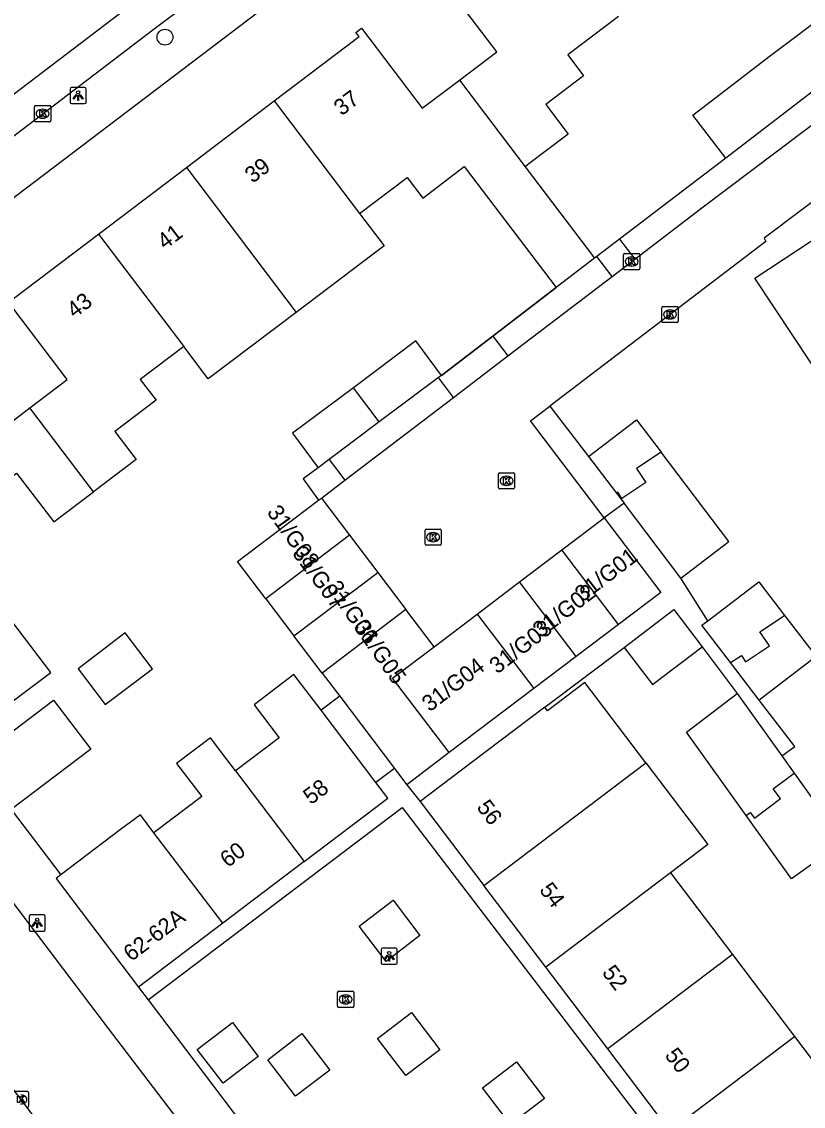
# Model space of a CAD drawing. Extents: x 160037 to 160839, y 385326 to 386441.
# Drawn here: x 160357.7 to 160406, y 385893.4 to 385960.4 of the extents above; entities that cross this region are included whole.
import ezdxf

# ---------------------------------------------------------------- set-up
doc = ezdxf.new("R2010")
doc.units = 0
for name, color, linetype in [('IMGEO_Boom', 7, 'Continuous'), ('IMGEO_Groenvoorziening', 7, 'Continuous'), ('IMGEO_Kolk', 7, 'Continuous'), ('IMGEO_Lichtpunt', 7, 'Continuous'), ('IMGEO_Muur', 7, 'Continuous'), ('IMGEO_Pand', 7, 'Continuous'), ('IMGEO_Pand_nummerreeks', 7, 'Continuous'), ('IMGEO_Rijbaan_lokaal_open', 7, 'Continuous'), ('IMGEO_Voetpad_open', 7, 'Continuous')]:
    doc.layers.add(name, color=color, linetype=linetype)

msp = doc.modelspace()

# ---------------------------------------------------------------- linework, layer by layer
at = {"layer": 'IMGEO_Boom'}
msp.add_circle((160366.552, 385959.468), 0.489, dxfattribs=at)
at = {"layer": 'IMGEO_Groenvoorziening'}
for points in [[(160401.214, 385951.993), (160394.644, 385946.98)], [(160393.241, 385945.909), (160393.1, 385945.802)], [(160390.717, 385943.996), (160386.808, 385940.989)]]:
    msp.add_lwpolyline(points, dxfattribs=at)
at = {"layer": 'IMGEO_Kolk'}
for p, q in [((160358.492, 385954.308), (160358.492, 385955.16)), ((160358.567, 385955.234), (160359.419, 385955.234)), ((160359.493, 385955.16), (160359.493, 385954.308)), ((160359.003, 385954.454), (160358.978, 385954.454)), ((160358.98, 385955.014), (160359.005, 385955.014)), ((160359.419, 385954.234), (160358.567, 385954.234)), ((160394.894, 385945.165), (160394.894, 385946.017)), ((160394.969, 385946.091), (160395.821, 385946.091)), ((160395.382, 385945.871), (160395.407, 385945.871)), ((160395.895, 385946.017), (160395.895, 385945.165)), ((160395.821, 385945.091), (160394.969, 385945.091)), ((160395.405, 385945.311), (160395.38, 385945.311)), ((160397.262, 385941.898), (160397.262, 385942.75)), ((160397.337, 385942.824), (160398.189, 385942.824)), ((160397.75, 385942.604), (160397.775, 385942.604)), ((160398.263, 385942.75), (160398.263, 385941.898)), ((160398.189, 385941.824), (160397.337, 385941.824)), ((160397.773, 385942.044), (160397.748, 385942.044)), ((160387.159, 385931.611), (160387.159, 385932.463)), ((160387.234, 385932.537), (160388.086, 385932.537)), ((160387.647, 385932.317), (160387.672, 385932.317)), ((160388.16, 385932.463), (160388.16, 385931.611)), ((160387.67, 385931.757), (160387.645, 385931.757)), ((160388.086, 385931.537), (160387.234, 385931.537)), ((160382.623, 385928.127), (160382.623, 385928.979)), ((160382.698, 385929.053), (160383.55, 385929.053)), ((160383.624, 385928.979), (160383.624, 385928.127)), ((160383.134, 385928.273), (160383.109, 385928.273)), ((160383.111, 385928.833), (160383.136, 385928.833)), ((160383.55, 385928.053), (160382.698, 385928.053)), ((160377.217, 385899.549), (160377.217, 385900.401)), ((160377.292, 385900.475), (160378.144, 385900.475)), ((160377.705, 385900.255), (160377.73, 385900.255)), ((160378.218, 385900.401), (160378.218, 385899.549)), ((160378.144, 385899.475), (160377.292, 385899.475)), ((160377.728, 385899.695), (160377.703, 385899.695)), ((160357.201, 385894.291), (160358.053, 385894.291)), ((160358.127, 385894.217), (160358.127, 385893.365))]:
    msp.add_line(p, q, dxfattribs=at)
for points in [[(160358.492, 385954.308), (160358.492, 385955.16)], [(160358.567, 385955.234), (160359.419, 385955.234)], [(160359.493, 385955.16), (160359.493, 385954.308)], [(160358.813, 385954.934), (160358.936, 385954.934), (160358.936, 385954.783), (160359.066, 385954.934), (160359.23, 385954.934), (160359.084, 385954.783), (160359.237, 385954.534), (160359.085, 385954.534), (160359, 385954.698), (160358.936, 385954.631), (160358.936, 385954.534), (160358.813, 385954.534), (160358.813, 385954.934)], [(160359.419, 385954.234), (160358.567, 385954.234)], [(160394.894, 385945.165), (160394.894, 385946.017)], [(160394.969, 385946.091), (160395.821, 385946.091)], [(160395.215, 385945.791), (160395.338, 385945.791), (160395.338, 385945.64), (160395.468, 385945.791), (160395.632, 385945.791), (160395.486, 385945.64), (160395.639, 385945.391), (160395.487, 385945.391), (160395.402, 385945.555), (160395.338, 385945.488), (160395.338, 385945.391), (160395.215, 385945.391), (160395.215, 385945.791)], [(160395.895, 385946.017), (160395.895, 385945.165)], [(160395.821, 385945.091), (160394.969, 385945.091)], [(160397.262, 385941.898), (160397.262, 385942.75)], [(160397.337, 385942.824), (160398.189, 385942.824)], [(160397.583, 385942.524), (160397.706, 385942.524), (160397.706, 385942.373), (160397.836, 385942.524), (160398, 385942.524), (160397.854, 385942.373), (160398.007, 385942.124), (160397.855, 385942.124), (160397.77, 385942.288), (160397.706, 385942.221), (160397.706, 385942.124), (160397.583, 385942.124), (160397.583, 385942.524)], [(160398.263, 385942.75), (160398.263, 385941.898)], [(160398.189, 385941.824), (160397.337, 385941.824)], [(160387.159, 385931.611), (160387.159, 385932.463)], [(160387.234, 385932.537), (160388.086, 385932.537)], [(160388.16, 385932.463), (160388.16, 385931.611)], [(160387.48, 385932.237), (160387.603, 385932.237), (160387.603, 385932.086), (160387.733, 385932.237), (160387.897, 385932.237), (160387.751, 385932.086), (160387.904, 385931.837), (160387.752, 385931.837), (160387.667, 385932.001), (160387.603, 385931.934), (160387.603, 385931.837), (160387.48, 385931.837), (160387.48, 385932.237)], [(160388.086, 385931.537), (160387.234, 385931.537)], [(160382.623, 385928.127), (160382.623, 385928.979)], [(160382.698, 385929.053), (160383.55, 385929.053)], [(160383.624, 385928.979), (160383.624, 385928.127)], [(160382.944, 385928.753), (160383.067, 385928.753), (160383.067, 385928.602), (160383.197, 385928.753), (160383.361, 385928.753), (160383.215, 385928.602), (160383.368, 385928.353), (160383.216, 385928.353), (160383.131, 385928.517), (160383.067, 385928.45), (160383.067, 385928.353), (160382.944, 385928.353), (160382.944, 385928.753)], [(160383.55, 385928.053), (160382.698, 385928.053)], [(160377.217, 385899.549), (160377.217, 385900.401)], [(160377.292, 385900.475), (160378.144, 385900.475)], [(160377.538, 385900.175), (160377.661, 385900.175), (160377.661, 385900.024), (160377.791, 385900.175), (160377.955, 385900.175), (160377.809, 385900.024), (160377.962, 385899.775), (160377.81, 385899.775), (160377.725, 385899.939), (160377.661, 385899.872), (160377.661, 385899.775), (160377.538, 385899.775), (160377.538, 385900.175)], [(160378.218, 385900.401), (160378.218, 385899.549)], [(160378.144, 385899.475), (160377.292, 385899.475)], [(160357.201, 385894.291), (160358.053, 385894.291)], [(160358.127, 385894.217), (160358.127, 385893.365)], [(160357.447, 385893.991), (160357.57, 385893.991), (160357.57, 385893.84), (160357.7, 385893.991), (160357.864, 385893.991), (160357.718, 385893.84), (160357.871, 385893.591), (160357.719, 385893.591), (160357.634, 385893.755), (160357.57, 385893.688), (160357.57, 385893.591), (160357.447, 385893.591), (160357.447, 385893.991)]]:
    msp.add_lwpolyline(points, dxfattribs=at)
for centre, start, end in [((160358.569, 385955.158), 91.55205, 178.44795), ((160358.569, 385955.158), 91.55205, 178.44795), ((160359.417, 385955.158), 1.55205, 88.44795), ((160359.417, 385955.158), 1.55205, 88.44795), ((160358.569, 385954.31), 181.55205, 268.44795), ((160358.569, 385954.31), 181.55205, 268.44795), ((160359.417, 385954.31), 271.55205, 358.44795), ((160359.417, 385954.31), 271.55205, 358.44795), ((160394.971, 385946.015), 91.55205, 178.44795), ((160394.971, 385946.015), 91.55205, 178.44795), ((160395.819, 385946.015), 1.55205, 88.44795), ((160395.819, 385946.015), 1.55205, 88.44795), ((160394.971, 385945.167), 181.55205, 268.44795), ((160394.971, 385945.167), 181.55205, 268.44795), ((160395.819, 385945.167), 271.55205, 358.44795), ((160395.819, 385945.167), 271.55205, 358.44795), ((160397.339, 385942.748), 91.55205, 178.44795), ((160397.339, 385942.748), 91.55205, 178.44795), ((160398.187, 385942.748), 1.55205, 88.44795), ((160398.187, 385942.748), 1.55205, 88.44795), ((160397.339, 385941.9), 181.55205, 268.44795), ((160397.339, 385941.9), 181.55205, 268.44795), ((160398.187, 385941.9), 271.55205, 358.44795), ((160398.187, 385941.9), 271.55205, 358.44795), ((160387.236, 385932.461), 91.55205, 178.44795), ((160387.236, 385932.461), 91.55205, 178.44795), ((160388.084, 385932.461), 1.55205, 88.44795), ((160388.084, 385932.461), 1.55205, 88.44795), ((160387.236, 385931.613), 181.55205, 268.44795), ((160387.236, 385931.613), 181.55205, 268.44795), ((160388.084, 385931.613), 271.55205, 358.44795), ((160388.084, 385931.613), 271.55205, 358.44795), ((160382.7, 385928.977), 91.55205, 178.44795), ((160382.7, 385928.977), 91.55205, 178.44795), ((160383.548, 385928.977), 1.55205, 88.44795), ((160383.548, 385928.977), 1.55205, 88.44795), ((160382.7, 385928.129), 181.55205, 268.44795), ((160382.7, 385928.129), 181.55205, 268.44795), ((160383.548, 385928.129), 271.55205, 358.44795), ((160383.548, 385928.129), 271.55205, 358.44795), ((160377.294, 385900.399), 91.55205, 178.44795), ((160377.294, 385900.399), 91.55205, 178.44795), ((160378.142, 385900.399), 1.55205, 88.44795), ((160378.142, 385900.399), 1.55205, 88.44795), ((160377.294, 385899.551), 181.55205, 268.44795), ((160377.294, 385899.551), 181.55205, 268.44795), ((160378.142, 385899.551), 271.55205, 358.44795), ((160378.142, 385899.551), 271.55205, 358.44795), ((160358.051, 385894.215), 1.55205, 88.44795), ((160358.051, 385894.215), 1.55205, 88.44795), ((160358.051, 385893.367), 271.55205, 358.44795), ((160358.051, 385893.367), 271.55205, 358.44795)]:
    msp.add_arc(centre, 0.0765, start, end, dxfattribs=at)
for centre, major_axis, ratio, start_param, end_param in [((160358.979, 385954.734), (-0.387, 0.002), 0.722429, 4.712389, 7.853982), ((160359.004, 385954.734), (-0.39, 0.002), 0.717154, 1.570796, 4.712389), ((160395.381, 385945.591), (-0.387, 0.002), 0.722429, 4.712389, 7.853982), ((160395.406, 385945.591), (-0.39, 0.002), 0.717154, 1.570796, 4.712389), ((160397.749, 385942.324), (-0.387, 0.002), 0.722429, 4.712389, 7.853982), ((160397.774, 385942.324), (-0.39, 0.002), 0.717154, 1.570796, 4.712389), ((160387.646, 385932.037), (-0.387, 0.002), 0.722429, 4.712389, 7.853982), ((160387.671, 385932.037), (-0.39, 0.002), 0.717154, 1.570796, 4.712389), ((160383.11, 385928.553), (-0.387, 0.002), 0.722429, 4.712389, 7.853982), ((160383.135, 385928.553), (-0.39, 0.002), 0.717154, 1.570796, 4.712389), ((160377.704, 385899.975), (-0.387, 0.002), 0.722429, 4.712389, 7.853982), ((160377.729, 385899.975), (-0.39, 0.002), 0.717154, 1.570796, 4.712389), ((160357.638, 385893.791), (-0.39, 0.002), 0.717154, 1.570796, 4.712389)]:
    msp.add_ellipse(centre, major_axis=major_axis, ratio=ratio, start_param=start_param, end_param=end_param, dxfattribs=at)
at = {"layer": 'IMGEO_Lichtpunt'}
for p, q in [((160360.687, 385956.259), (160360.687, 385955.452)), ((160360.687, 385956.259), (160360.687, 385955.452)), ((160361.589, 385956.354), (160360.781, 385956.354)), ((160361.589, 385956.354), (160360.781, 385956.354)), ((160361.683, 385955.452), (160361.683, 385956.259)), ((160361.683, 385955.452), (160361.683, 385956.259)), ((160360.781, 385955.358), (160361.589, 385955.358)), ((160360.781, 385955.358), (160361.589, 385955.358)), ((160358.159, 385905.101), (160358.159, 385904.294)), ((160358.159, 385905.101), (160358.159, 385904.294)), ((160359.061, 385905.196), (160358.253, 385905.196)), ((160359.061, 385905.196), (160358.253, 385905.196)), ((160359.155, 385904.294), (160359.155, 385905.101)), ((160359.155, 385904.294), (160359.155, 385905.101)), ((160358.253, 385904.2), (160359.061, 385904.2)), ((160358.253, 385904.2), (160359.061, 385904.2)), ((160379.912, 385903.047), (160379.912, 385902.24)), ((160379.912, 385903.047), (160379.912, 385902.24)), ((160380.814, 385903.142), (160380.006, 385903.142)), ((160380.814, 385903.142), (160380.006, 385903.142)), ((160380.908, 385902.24), (160380.908, 385903.047)), ((160380.908, 385902.24), (160380.908, 385903.047)), ((160380.006, 385902.146), (160380.814, 385902.146)), ((160380.006, 385902.146), (160380.814, 385902.146))]:
    msp.add_line(p, q, dxfattribs=at)
for points in [[(160361.061, 385955.923), (160361.1, 385955.895), (160360.912, 385955.633), (160360.874, 385955.66), (160361.061, 385955.923)], [(160361.163, 385955.875), (160361.21, 385955.875), (160361.21, 385955.553), (160361.163, 385955.553), (160361.163, 385955.875)], [(160361.273, 385955.895), (160361.311, 385955.922), (160361.498, 385955.66), (160361.459, 385955.632), (160361.273, 385955.895)], [(160358.533, 385904.765), (160358.572, 385904.737), (160358.384, 385904.475), (160358.346, 385904.502), (160358.533, 385904.765)], [(160358.745, 385904.737), (160358.783, 385904.764), (160358.97, 385904.502), (160358.931, 385904.474), (160358.745, 385904.737)], [(160358.635, 385904.717), (160358.682, 385904.717), (160358.682, 385904.395), (160358.635, 385904.395), (160358.635, 385904.717)], [(160380.286, 385902.711), (160380.325, 385902.683), (160380.137, 385902.421), (160380.099, 385902.448), (160380.286, 385902.711)], [(160380.388, 385902.663), (160380.435, 385902.663), (160380.435, 385902.341), (160380.388, 385902.341), (160380.388, 385902.663)], [(160380.498, 385902.683), (160380.536, 385902.71), (160380.723, 385902.448), (160380.684, 385902.42), (160380.498, 385902.683)]]:
    msp.add_lwpolyline(points, dxfattribs=at)
for centre in [(160361.186, 385956.057), (160358.658, 385904.899), (160380.411, 385902.845)]:
    msp.add_circle(centre, 0.0994, dxfattribs=at)
for centre, start, end in [((160360.781, 385956.259), 90, 180), ((160360.781, 385956.259), 90, 180), ((160361.589, 385956.259), 0, 90), ((160361.589, 385956.259), 0, 90), ((160360.781, 385955.452), 180, 270), ((160360.781, 385955.452), 180, 270), ((160361.589, 385955.452), 270, 0), ((160361.589, 385955.452), 270, 360), ((160358.253, 385905.101), 90, 180), ((160358.253, 385905.101), 90, 180), ((160359.061, 385905.101), 0, 90), ((160359.061, 385905.101), 0, 90), ((160358.253, 385904.294), 180, 270), ((160358.253, 385904.294), 180, 270), ((160359.061, 385904.294), 270, 0), ((160359.061, 385904.294), 270, 360), ((160380.006, 385903.047), 90, 180), ((160380.006, 385903.047), 90, 180), ((160380.814, 385903.047), 0, 90), ((160380.814, 385903.047), 0, 90), ((160380.006, 385902.24), 180, 270), ((160380.006, 385902.24), 180, 270), ((160380.814, 385902.24), 270, 0), ((160380.814, 385902.24), 270, 360)]:
    msp.add_arc(centre, 0.0946, start, end, dxfattribs=at)
at = {"layer": 'IMGEO_Muur'}
for points in [[(160383.646, 385938.557), (160390.717, 385943.996)], [(160357.043, 385911.716), (160360.117, 385907.671)]]:
    msp.add_lwpolyline(points, dxfattribs=at)
at = {"layer": 'IMGEO_Pand'}
for points in [[(160384.754, 385956.818), (160387.054, 385958.562), (160383.295, 385963.521), (160383.562, 385963.723), (160383.761, 385963.46), (160389.354, 385967.7)], [(160401.214, 385951.993), (160399.179, 385954.642), (160403.975, 385958.329), (160407.871, 385961.257)], [(160394.587, 385960.745), (160391.449, 385958.367), (160392.426, 385957.079), (160390.079, 385955.3), (160391.467, 385953.47), (160388.953, 385951.565), (160388.814, 385951.459)], [(160373.306, 385955.528), (160378.554, 385959.506), (160378.358, 385959.765), (160378.7, 385960.025), (160382.453, 385955.074), (160384.754, 385956.818)], [(160409.657, 385958.483), (160406.01, 385955.68), (160401.214, 385951.993)], [(160384.754, 385956.818), (160388.814, 385951.459)], [(160367.875, 385951.41), (160373.306, 385955.528)], [(160373.306, 385955.528), (160378.579, 385948.572)], [(160362.442, 385947.292), (160367.875, 385951.41)], [(160367.875, 385951.41), (160374.664, 385942.453)], [(160378.579, 385948.572), (160381.511, 385950.795), (160382.478, 385949.519), (160385.051, 385951.47), (160390.717, 385943.996)], [(160388.814, 385951.459), (160393.1, 385945.802)], [(160406.521, 385939.244), (160403.008, 385944.565), (160409.941, 385949.143), (160413.454, 385943.822)], [(160378.579, 385948.572), (160380.096, 385946.57), (160374.664, 385942.453)], [(160358.206, 385936.557), (160360.511, 385938.305), (160356.698, 385943.335), (160357.002, 385943.565), (160357.193, 385943.313), (160362.442, 385947.292)], [(160362.442, 385947.292), (160367.713, 385940.336)], [(160393.1, 385945.802), (160390.717, 385943.996)], [(160374.664, 385942.453), (160369.231, 385938.335), (160367.713, 385940.336)], [(160367.713, 385940.336), (160365.031, 385938.303), (160366.003, 385937.021), (160363.46, 385935.094), (160364.774, 385933.361), (160362.141, 385931.365)], [(160383.646, 385938.557), (160382.051, 385940.685), (160378.194, 385937.795)], [(160341.418, 385931.706), (160341.644, 385931.877), (160341.812, 385931.655), (160352.005, 385939.382), (160351.798, 385939.655), (160352.068, 385939.859), (160355.898, 385934.808), (160358.206, 385936.557)], [(160383.466, 385938.422), (160379.8, 385935.676)], [(160383.646, 385938.557), (160383.466, 385938.422)], [(160378.194, 385937.795), (160374.432, 385934.977), (160376.026, 385932.848)], [(160379.8, 385935.676), (160378.194, 385937.795)], [(160362.141, 385931.365), (160358.206, 385936.557)], [(160379.8, 385935.676), (160376.704, 385933.356)], [(160392.725, 385933.546), (160395.701, 385935.802), (160397.21, 385933.811)], [(160397.21, 385933.811), (160395.688, 385932.806), (160396.271, 385931.924), (160394.794, 385930.948), (160394.54, 385931.332), (160394.449, 385931.272)], [(160398.429, 385926.022), (160401.405, 385928.278), (160397.21, 385933.811)], [(160376.704, 385933.356), (160376.026, 385932.848)], [(160392.725, 385933.546), (160394.449, 385931.272)], [(160353.863, 385915.922), (160357.848, 385918.943), (160359.492, 385920.189), (160357.485, 385922.835), (160355.118, 385925.956), (160352.659, 385924.092), (160350.326, 385927.17), (160357.379, 385932.516), (160359.684, 385929.503), (160362.141, 385931.365)], [(160376.048, 385930.836), (160376.224, 385930.97)], [(160376.224, 385930.97), (160377.965, 385928.673)], [(160394.449, 385931.272), (160394.923, 385930.647)], [(160372.784, 385924.745), (160371.043, 385927.042), (160372.24, 385927.95), (160376.048, 385930.836)], [(160398.429, 385926.022), (160394.923, 385930.647)], [(160391.08, 385927.764), (160393.694, 385929.746)], [(160393.694, 385929.746), (160397.185, 385925.141), (160394.57, 385923.159)], [(160377.965, 385928.673), (160372.784, 385924.745)], [(160377.965, 385928.673), (160379.706, 385926.376)], [(160388.465, 385925.782), (160391.08, 385927.764)], [(160394.57, 385923.159), (160391.08, 385927.764)], [(160374.525, 385922.448), (160379.706, 385926.376)], [(160379.706, 385926.376), (160381.448, 385924.079)], [(160385.851, 385923.8), (160388.465, 385925.782)], [(160391.956, 385921.177), (160388.465, 385925.782)], [(160400.102, 385923.388), (160403.251, 385925.797), (160404.843, 385923.715)], [(160372.784, 385924.745), (160374.525, 385922.448)], [(160381.448, 385924.079), (160376.267, 385920.151)], [(160383.189, 385921.782), (160381.448, 385924.079)], [(160383.189, 385921.782), (160385.851, 385923.8)], [(160385.851, 385923.8), (160389.342, 385919.195)], [(160394.937, 385921.739), (160397.991, 385924.074), (160399.744, 385921.783)], [(160401.507, 385920.796), (160402.174, 385921.236), (160402.428, 385920.852), (160403.905, 385921.828), (160403.322, 385922.71), (160404.843, 385923.715)], [(160404.843, 385923.715), (160405.071, 385923.418), (160406.788, 385921.172), (160403.274, 385918.484)], [(160394.57, 385923.159), (160391.956, 385921.177)], [(160401.507, 385920.796), (160399.737, 385923.109), (160400.102, 385923.388)], [(160361.186, 385920.418), (160362.863, 385918.205), (160365.781, 385920.417), (160364.103, 385922.63), (160361.186, 385920.418)], [(160376.267, 385920.151), (160374.525, 385922.448)], [(160384.113, 385915.231), (160380.622, 385919.836), (160383.189, 385921.782)], [(160394.937, 385921.739), (160396.69, 385919.447), (160399.744, 385921.783)], [(160391.956, 385921.177), (160389.342, 385919.195)], [(160403.274, 385918.484), (160401.507, 385920.796)], [(160376.199, 385917.85), (160374.52, 385920.065), (160372.056, 385918.197), (160373.61, 385916.146), (160370.916, 385914.104)], [(160376.267, 385920.151), (160377.35, 385918.722)], [(160396.266, 385914.604), (160392.502, 385919.568), (160390.194, 385917.819), (160390.021, 385918.047)], [(160389.342, 385919.195), (160386.727, 385917.213), (160384.113, 385915.231)], [(160402.463, 385911.344), (160398.771, 385916.503), (160401.907, 385918.88)], [(160401.907, 385918.88), (160404.665, 385915.026)], [(160354.746, 385914.745), (160359.668, 385918.476), (160361.965, 385915.447), (160357.043, 385911.716)], [(160377.35, 385918.722), (160376.199, 385917.85)], [(160377.35, 385918.722), (160380.741, 385914.248)], [(160379.59, 385913.376), (160376.199, 385917.85)], [(160390.021, 385918.047), (160386.312, 385915.236), (160382.327, 385912.215)], [(160370.916, 385914.104), (160369.362, 385916.154), (160367.269, 385914.568), (160368.823, 385912.518), (160365.965, 385910.351), (160365.875, 385910.283)], [(160384.113, 385915.231), (160381.498, 385913.249)], [(160404.665, 385915.026), (160405.429, 385913.959)], [(160380.741, 385914.248), (160379.59, 385913.376)], [(160380.741, 385914.248), (160381.498, 385913.249)], [(160386.264, 385907.021), (160396.266, 385914.604)], [(160396.266, 385914.604), (160400.098, 385909.549), (160397.789, 385907.799)], [(160370.916, 385914.104), (160375.161, 385908.502)], [(160405.429, 385913.959), (160408.463, 385909.72), (160405.264, 385907.43), (160402.463, 385911.344)], [(160402.463, 385911.344), (160402.713, 385911.534), (160402.98, 385911.182), (160404.589, 385912.402), (160404.146, 385912.986), (160405.429, 385913.959)], [(160375.161, 385908.502), (160380.32, 385912.412), (160379.59, 385913.376)], [(160382.327, 385912.215), (160386.264, 385907.021)], [(160365.875, 385910.283), (160365.032, 385911.396), (160363.812, 385910.472), (160360.117, 385907.671)], [(160370.121, 385904.681), (160365.875, 385910.283)], [(160375.161, 385908.502), (160370.121, 385904.681)], [(160360.117, 385907.671), (160359.827, 385907.451), (160364.917, 385900.736)], [(160397.789, 385907.799), (160390.095, 385901.968)], [(160397.789, 385907.799), (160401.62, 385902.746)], [(160390.095, 385901.968), (160386.264, 385907.021)], [(160370.121, 385904.681), (160364.917, 385900.736)], [(160401.62, 385902.746), (160393.926, 385896.913)], [(160401.62, 385902.746), (160405.452, 385897.691)], [(160393.926, 385896.913), (160390.095, 385901.968)], [(160397.758, 385891.858), (160405.452, 385897.691)], [(160405.452, 385897.691), (160409.39, 385892.496)], [(160397.758, 385891.858), (160393.926, 385896.913)]]:
    msp.add_lwpolyline(points, dxfattribs=at)
at = {"layer": 'IMGEO_Rijbaan_lokaal_open'}
for points in [[(160353.274, 385950.388), (160352.032, 385952.022), (160353.955, 385953.487), (160371.14, 385966.585), (160372.414, 385964.897)], [(160395.589, 385945.741), (160399.737, 385948.905), (160410.573, 385957.101)], [(160412.72, 385953.919), (160403.58, 385947.044), (160403.693, 385946.835), (160390.343, 385936.662)], [(160394.186, 385944.671), (160395.589, 385945.741)], [(160387.747, 385939.759), (160394.186, 385944.671)], [(160384.385, 385937.195), (160387.747, 385939.759)], [(160377.667, 385932.071), (160384.385, 385937.195)], [(160393.694, 385929.746), (160389.147, 385935.749), (160390.343, 385936.662)], [(160376.224, 385930.97), (160377.667, 385932.071)], [(160332.303, 385927.233), (160345.107, 385910.299), (160358.716, 385892.358)], [(160354.228, 385909.797), (160362.982, 385898.266), (160380.955, 385874.652), (160383.666, 385871.067)]]:
    msp.add_lwpolyline(points, dxfattribs=at)
at = {"layer": 'IMGEO_Voetpad_open'}
for points in [[(160353.274, 385950.388), (160365.806, 385959.914), (160372.414, 385964.897)], [(160354.473, 385947.484), (160375.169, 385963.208)], [(160394.644, 385946.98), (160393.241, 385945.909)], [(160394.644, 385946.98), (160395.589, 385945.741)], [(160394.186, 385944.671), (160393.241, 385945.909)], [(160386.808, 385940.989), (160383.646, 385938.557)], [(160386.808, 385940.989), (160387.747, 385939.759)], [(160384.385, 385937.195), (160383.466, 385938.422)], [(160390.343, 385936.662), (160392.725, 385933.546)], [(160376.704, 385933.356), (160377.667, 385932.071)], [(160376.026, 385932.848), (160375.099, 385932.151), (160376.048, 385930.836)], [(160394.923, 385930.647), (160393.694, 385929.746)], [(160400.102, 385923.388), (160398.429, 385926.022)], [(160390.021, 385918.047), (160394.937, 385921.739)], [(160399.744, 385921.783), (160401.907, 385918.88)], [(160404.665, 385915.026), (160405.475, 385915.606), (160403.274, 385918.484)], [(160381.498, 385913.249), (160382.327, 385912.215)], [(160357.043, 385911.716), (160360.117, 385907.671)], [(160365.521, 385899.939), (160381.217, 385911.837), (160400.882, 385886.071)], [(160380.213, 385902.324), (160378.555, 385904.498), (160380.654, 385906.1), (160382.313, 385903.927), (160380.213, 385902.324)], [(160364.917, 385900.736), (160365.521, 385899.939)], [(160365.521, 385899.939), (160385.064, 385874.105), (160385.912, 385874.747)], [(160381.429, 385895.26), (160379.68, 385897.551), (160381.783, 385899.157), (160383.532, 385896.866), (160381.429, 385895.26)], [(160370.15, 385894.786), (160368.551, 385896.88), (160370.723, 385898.538), (160372.322, 385896.444), (160370.15, 385894.786)], [(160374.626, 385893.991), (160372.906, 385896.243), (160375.021, 385897.857), (160376.74, 385895.605), (160374.626, 385893.991)], [(160386.174, 385894.512), (160388.274, 385896.115), (160390.005, 385893.849), (160387.905, 385892.246), (160386.174, 385894.512)]]:
    msp.add_lwpolyline(points, dxfattribs=at)

# ---------------------------------------------------------------- texts
at = {"layer": 'IMGEO_Pand_nummerreeks'}
for s, rotation, p in [('37', 37.16204, (160377.469, 385954.567)), ('39', 37.16445, (160371.967, 385950.397)), ('41', 37.16445, (160366.555, 385946.295)), ('43', 37.16445, (160360.963, 385942.055)), ('31/G08', 305.46663, (160372.817, 385930.092)), ('31/G07', 306.47109, (160374.379, 385927.545)), ('31/G01', 37.47618, (160392.368, 385924.505)), ('31/G06', 304.46339, (160376.509, 385925.443)), ('31/G02', 37.47618, (160389.768, 385922.284)), ('31/G05', 304.87573, (160378.206, 385922.962)), ('31/G03', 37.47618, (160387.087, 385920.06)), ('31/G04', 37.47618, (160382.916, 385917.717)), ('58', 37.16204, (160375.574, 385911.977)), ('56', 307.16183, (160385.773, 385911.841)), ('60', 37.16204, (160370.44, 385908.085)), ('54', 307.16183, (160389.647, 385906.731)), ('62-62A', 37.16204, (160364.468, 385902.278)), ('52', 307.16404, (160393.52, 385901.623)), ('50', 307.16404, (160397.396, 385896.508))]:
    msp.add_text(s, height=1, rotation=rotation, dxfattribs=at).set_placement(p)

doc.saveas('drawing.dxf')
